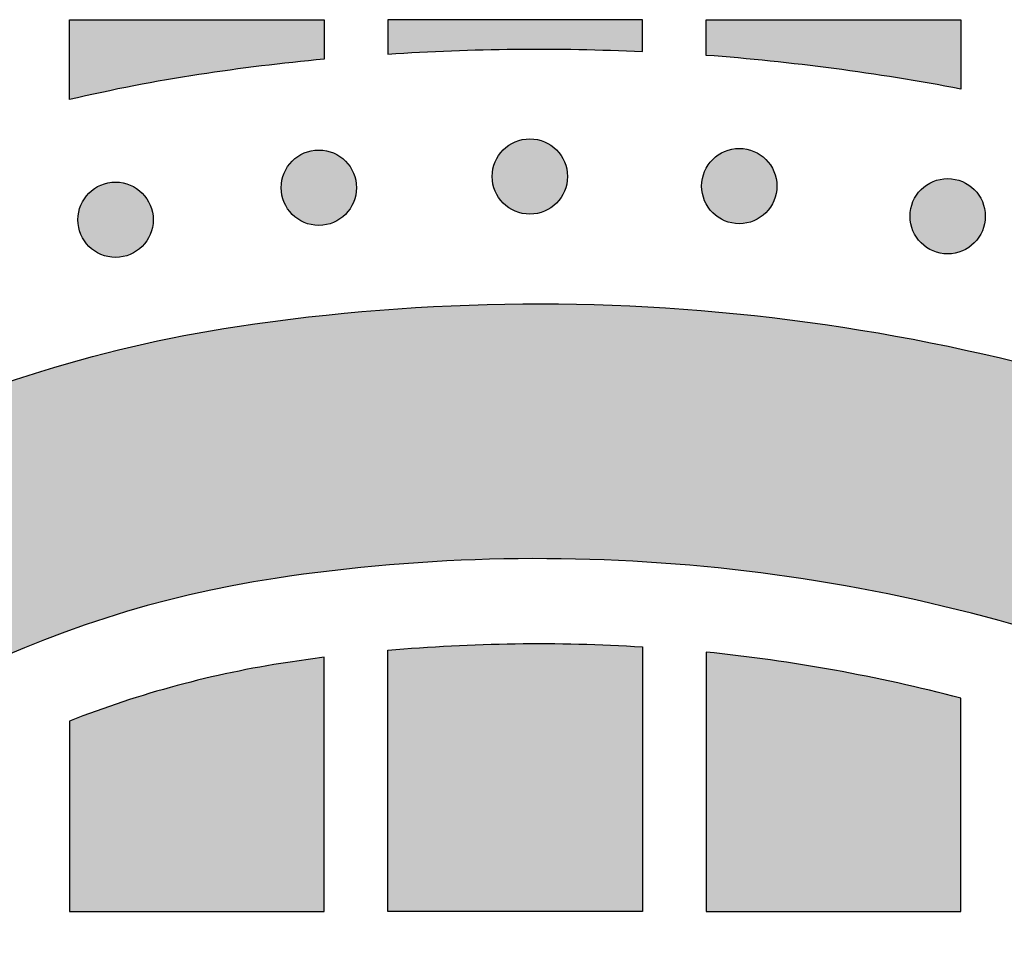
# Model space of a CAD drawing. Header units: millimetres. Extents: x -3873 to -97, y 912 to 4165.
# Tile 637 of 656: x -479 to -432, y 4069 to 4112. Entities that reach past the tile are written whole.
import ezdxf

# ---------------------------------------------------------------- set-up
doc = ezdxf.new("R2010")
doc.units = ezdxf.units.MM
doc.layers.add('pattern', color=7, linetype='Continuous', true_color=0x000000)

msp = doc.modelspace()

# ---------------------------------------------------------------- hatches: boundary and pattern name
at = {"layer": 'pattern'}
for points in [[(-476.238, 4108.411), (-476.238, 4112.176), (-464.239, 4112.176), (-464.239, 4110.318), (-467.195, 4109.996), (-470.141, 4109.592), (-471.674, 4109.344), (-473.201, 4109.065), (-474.723, 4108.754)], [(-461.238, 4110.559), (-458.241, 4110.715), (-455.24, 4110.787), (-452.238, 4110.775), (-449.238, 4110.678), (-449.238, 4112.176), (-461.238, 4112.176)], [(-434.238, 4108.911), (-437.22, 4109.435), (-440.216, 4109.874), (-443.223, 4110.228), (-446.238, 4110.496), (-446.238, 4112.176), (-434.238, 4112.176)], [(-453.29, 4106.047), (-453.318, 4106.074), (-453.347, 4106.101), (-453.377, 4106.128), (-453.408, 4106.154), (-453.44, 4106.18), (-453.472, 4106.205), (-453.505, 4106.23), (-453.54, 4106.254), (-453.574, 4106.277), (-453.61, 4106.3), (-453.647, 4106.322), (-453.684, 4106.343), (-453.722, 4106.364), (-453.761, 4106.384), (-453.8, 4106.402), (-453.84, 4106.42), (-453.881, 4106.437), (-453.922, 4106.453), (-453.964, 4106.469), (-454.007, 4106.483), (-454.05, 4106.496), (-454.093, 4106.508), (-454.137, 4106.519), (-454.181, 4106.529), (-454.226, 4106.537), (-454.271, 4106.545), (-454.316, 4106.551), (-454.362, 4106.557), (-454.407, 4106.561), (-454.453, 4106.564), (-454.499, 4106.566), (-454.545, 4106.566), (-454.591, 4106.566), (-454.637, 4106.564), (-454.682, 4106.561), (-454.728, 4106.557), (-454.774, 4106.551), (-454.819, 4106.545), (-454.864, 4106.537), (-454.908, 4106.529), (-454.953, 4106.519), (-454.997, 4106.508), (-455.04, 4106.496), (-455.083, 4106.483), (-455.126, 4106.469), (-455.168, 4106.453), (-455.209, 4106.437), (-455.25, 4106.42), (-455.29, 4106.402), (-455.329, 4106.384), (-455.368, 4106.364), (-455.406, 4106.343), (-455.443, 4106.322), (-455.48, 4106.3), (-455.515, 4106.277), (-455.55, 4106.254), (-455.584, 4106.23), (-455.618, 4106.205), (-455.65, 4106.18), (-455.682, 4106.154), (-455.712, 4106.128), (-455.742, 4106.101), (-455.771, 4106.074), (-455.8, 4106.047), (-455.827, 4106.018), (-455.854, 4105.989), (-455.881, 4105.96), (-455.907, 4105.929), (-455.933, 4105.897), (-455.958, 4105.865), (-455.983, 4105.831), (-456.007, 4105.797), (-456.03, 4105.762), (-456.053, 4105.727), (-456.075, 4105.69), (-456.096, 4105.653), (-456.117, 4105.615), (-456.136, 4105.576), (-456.155, 4105.537), (-456.173, 4105.497), (-456.19, 4105.456), (-456.206, 4105.415), (-456.221, 4105.373), (-456.236, 4105.33), (-456.249, 4105.287), (-456.261, 4105.244), (-456.272, 4105.2), (-456.282, 4105.156), (-456.29, 4105.111), (-456.298, 4105.066), (-456.304, 4105.021), (-456.31, 4104.975), (-456.314, 4104.93), (-456.317, 4104.884), (-456.319, 4104.838), (-456.319, 4104.792), (-456.319, 4104.746), (-456.317, 4104.7), (-456.314, 4104.654), (-456.31, 4104.609), (-456.304, 4104.563), (-456.298, 4104.518), (-456.29, 4104.473), (-456.282, 4104.428), (-456.272, 4104.384), (-456.261, 4104.34), (-456.249, 4104.297), (-456.236, 4104.254), (-456.221, 4104.211), (-456.206, 4104.169), (-456.19, 4104.128), (-456.173, 4104.087), (-456.155, 4104.047), (-456.136, 4104.008), (-456.117, 4103.969), (-456.096, 4103.931), (-456.075, 4103.894), (-456.053, 4103.857), (-456.03, 4103.821), (-456.007, 4103.787), (-455.983, 4103.752), (-455.958, 4103.719), (-455.933, 4103.687), (-455.907, 4103.655), (-455.881, 4103.624), (-455.854, 4103.595), (-455.827, 4103.565), (-455.8, 4103.537), (-455.771, 4103.51), (-455.742, 4103.483), (-455.712, 4103.456), (-455.682, 4103.43), (-455.65, 4103.404), (-455.618, 4103.379), (-455.584, 4103.354), (-455.55, 4103.33), (-455.515, 4103.307), (-455.48, 4103.284), (-455.443, 4103.262), (-455.406, 4103.241), (-455.368, 4103.22), (-455.329, 4103.2), (-455.29, 4103.182), (-455.25, 4103.164), (-455.209, 4103.147), (-455.168, 4103.13), (-455.126, 4103.115), (-455.083, 4103.101), (-455.04, 4103.088), (-454.997, 4103.076), (-454.953, 4103.065), (-454.908, 4103.055), (-454.864, 4103.047), (-454.819, 4103.039), (-454.774, 4103.032), (-454.728, 4103.027), (-454.682, 4103.023), (-454.637, 4103.02), (-454.591, 4103.018), (-454.545, 4103.018), (-454.499, 4103.018), (-454.453, 4103.02), (-454.407, 4103.023), (-454.362, 4103.027), (-454.316, 4103.032), (-454.271, 4103.039), (-454.226, 4103.047), (-454.181, 4103.055), (-454.137, 4103.065), (-454.093, 4103.076), (-454.05, 4103.088), (-454.007, 4103.101), (-453.964, 4103.115), (-453.922, 4103.13), (-453.881, 4103.147), (-453.84, 4103.164), (-453.8, 4103.182), (-453.761, 4103.2), (-453.722, 4103.22), (-453.684, 4103.241), (-453.647, 4103.262), (-453.61, 4103.284), (-453.574, 4103.307), (-453.54, 4103.33), (-453.505, 4103.354), (-453.472, 4103.379), (-453.44, 4103.404), (-453.408, 4103.43), (-453.377, 4103.456), (-453.347, 4103.483), (-453.318, 4103.51), (-453.29, 4103.537), (-453.263, 4103.565), (-453.236, 4103.595), (-453.209, 4103.624), (-453.183, 4103.655), (-453.157, 4103.687), (-453.132, 4103.719), (-453.107, 4103.752), (-453.083, 4103.787), (-453.06, 4103.821), (-453.037, 4103.857), (-453.015, 4103.894), (-452.993, 4103.931), (-452.973, 4103.969), (-452.953, 4104.008), (-452.935, 4104.047), (-452.917, 4104.087), (-452.9, 4104.128), (-452.883, 4104.169), (-452.868, 4104.211), (-452.854, 4104.254), (-452.841, 4104.297), (-452.829, 4104.34), (-452.818, 4104.384), (-452.808, 4104.428), (-452.8, 4104.473), (-452.792, 4104.518), (-452.785, 4104.563), (-452.78, 4104.609), (-452.776, 4104.654), (-452.773, 4104.7), (-452.771, 4104.746), (-452.771, 4104.792), (-452.771, 4104.838), (-452.773, 4104.884), (-452.776, 4104.93), (-452.78, 4104.975), (-452.785, 4105.021), (-452.792, 4105.066), (-452.8, 4105.111), (-452.808, 4105.156), (-452.818, 4105.2), (-452.829, 4105.244), (-452.841, 4105.287), (-452.854, 4105.33), (-452.868, 4105.373), (-452.883, 4105.415), (-452.9, 4105.456), (-452.917, 4105.497), (-452.935, 4105.537), (-452.953, 4105.576), (-452.973, 4105.615), (-452.993, 4105.653), (-453.015, 4105.69), (-453.037, 4105.727), (-453.06, 4105.762), (-453.083, 4105.797), (-453.107, 4105.831), (-453.132, 4105.865), (-453.157, 4105.897), (-453.183, 4105.929), (-453.209, 4105.96), (-453.236, 4105.989), (-453.263, 4106.018)], [(-443.421, 4105.597), (-443.45, 4105.625), (-443.479, 4105.652), (-443.508, 4105.678), (-443.539, 4105.705), (-443.571, 4105.73), (-443.603, 4105.756), (-443.637, 4105.78), (-443.671, 4105.804), (-443.706, 4105.828), (-443.741, 4105.851), (-443.778, 4105.873), (-443.815, 4105.894), (-443.853, 4105.914), (-443.892, 4105.934), (-443.931, 4105.953), (-443.971, 4105.971), (-444.012, 4105.988), (-444.053, 4106.004), (-444.095, 4106.019), (-444.138, 4106.033), (-444.181, 4106.046), (-444.224, 4106.058), (-444.268, 4106.069), (-444.312, 4106.079), (-444.357, 4106.088), (-444.402, 4106.095), (-444.447, 4106.102), (-444.493, 4106.107), (-444.538, 4106.111), (-444.584, 4106.114), (-444.63, 4106.116), (-444.676, 4106.117), (-444.722, 4106.116), (-444.768, 4106.114), (-444.814, 4106.111), (-444.859, 4106.107), (-444.905, 4106.102), (-444.95, 4106.095), (-444.995, 4106.088), (-445.04, 4106.079), (-445.084, 4106.069), (-445.128, 4106.058), (-445.171, 4106.046), (-445.214, 4106.033), (-445.257, 4106.019), (-445.299, 4106.004), (-445.34, 4105.988), (-445.381, 4105.971), (-445.421, 4105.953), (-445.46, 4105.934), (-445.499, 4105.914), (-445.537, 4105.894), (-445.574, 4105.873), (-445.611, 4105.851), (-445.646, 4105.828), (-445.681, 4105.804), (-445.716, 4105.78), (-445.749, 4105.756), (-445.781, 4105.73), (-445.813, 4105.705), (-445.844, 4105.678), (-445.873, 4105.652), (-445.902, 4105.625), (-445.931, 4105.597), (-445.958, 4105.569), (-445.985, 4105.54), (-446.012, 4105.51), (-446.038, 4105.479), (-446.064, 4105.448), (-446.089, 4105.415), (-446.114, 4105.382), (-446.138, 4105.348), (-446.161, 4105.313), (-446.184, 4105.277), (-446.206, 4105.241), (-446.227, 4105.203), (-446.248, 4105.165), (-446.268, 4105.127), (-446.286, 4105.087), (-446.304, 4105.047), (-446.321, 4105.006), (-446.337, 4104.965), (-446.353, 4104.923), (-446.367, 4104.881), (-446.38, 4104.838), (-446.392, 4104.794), (-446.403, 4104.75), (-446.413, 4104.706), (-446.421, 4104.661), (-446.429, 4104.616), (-446.436, 4104.571), (-446.441, 4104.526), (-446.445, 4104.48), (-446.448, 4104.434), (-446.45, 4104.388), (-446.45, 4104.342), (-446.45, 4104.296), (-446.448, 4104.251), (-446.445, 4104.205), (-446.441, 4104.159), (-446.436, 4104.114), (-446.429, 4104.068), (-446.421, 4104.024), (-446.413, 4103.979), (-446.403, 4103.935), (-446.392, 4103.891), (-446.38, 4103.847), (-446.367, 4103.804), (-446.353, 4103.762), (-446.337, 4103.72), (-446.321, 4103.678), (-446.304, 4103.638), (-446.286, 4103.598), (-446.268, 4103.558), (-446.248, 4103.519), (-446.227, 4103.481), (-446.206, 4103.444), (-446.184, 4103.408), (-446.161, 4103.372), (-446.138, 4103.337), (-446.114, 4103.303), (-446.089, 4103.27), (-446.064, 4103.237), (-446.038, 4103.206), (-446.012, 4103.175), (-445.985, 4103.145), (-445.958, 4103.116), (-445.931, 4103.088), (-445.902, 4103.06), (-445.873, 4103.033), (-445.844, 4103.006), (-445.813, 4102.98), (-445.781, 4102.954), (-445.749, 4102.929), (-445.716, 4102.905), (-445.681, 4102.88), (-445.646, 4102.857), (-445.611, 4102.834), (-445.574, 4102.812), (-445.537, 4102.791), (-445.499, 4102.771), (-445.46, 4102.751), (-445.421, 4102.732), (-445.381, 4102.714), (-445.34, 4102.697), (-445.299, 4102.681), (-445.257, 4102.666), (-445.214, 4102.652), (-445.171, 4102.639), (-445.128, 4102.627), (-445.084, 4102.616), (-445.04, 4102.606), (-444.995, 4102.597), (-444.95, 4102.589), (-444.905, 4102.583), (-444.859, 4102.578), (-444.814, 4102.573), (-444.768, 4102.57), (-444.722, 4102.569), (-444.676, 4102.568), (-444.63, 4102.569), (-444.584, 4102.57), (-444.538, 4102.573), (-444.493, 4102.578), (-444.447, 4102.583), (-444.402, 4102.589), (-444.357, 4102.597), (-444.312, 4102.606), (-444.268, 4102.616), (-444.224, 4102.627), (-444.181, 4102.639), (-444.138, 4102.652), (-444.095, 4102.666), (-444.053, 4102.681), (-444.012, 4102.697), (-443.971, 4102.714), (-443.931, 4102.732), (-443.892, 4102.751), (-443.853, 4102.771), (-443.815, 4102.791), (-443.778, 4102.812), (-443.741, 4102.834), (-443.706, 4102.857), (-443.671, 4102.88), (-443.637, 4102.905), (-443.603, 4102.929), (-443.571, 4102.954), (-443.539, 4102.98), (-443.508, 4103.006), (-443.479, 4103.033), (-443.45, 4103.06), (-443.421, 4103.088), (-443.394, 4103.116), (-443.367, 4103.145), (-443.34, 4103.175), (-443.314, 4103.206), (-443.288, 4103.237), (-443.263, 4103.27), (-443.238, 4103.303), (-443.214, 4103.337), (-443.191, 4103.372), (-443.168, 4103.408), (-443.146, 4103.444), (-443.125, 4103.481), (-443.104, 4103.519), (-443.084, 4103.558), (-443.066, 4103.598), (-443.048, 4103.638), (-443.031, 4103.678), (-443.015, 4103.72), (-442.999, 4103.762), (-442.985, 4103.804), (-442.972, 4103.847), (-442.96, 4103.891), (-442.949, 4103.935), (-442.939, 4103.979), (-442.931, 4104.024), (-442.923, 4104.068), (-442.917, 4104.114), (-442.911, 4104.159), (-442.907, 4104.205), (-442.904, 4104.251), (-442.902, 4104.296), (-442.902, 4104.342), (-442.902, 4104.388), (-442.904, 4104.434), (-442.907, 4104.48), (-442.911, 4104.526), (-442.917, 4104.571), (-442.923, 4104.616), (-442.931, 4104.661), (-442.939, 4104.706), (-442.949, 4104.75), (-442.96, 4104.794), (-442.972, 4104.838), (-442.985, 4104.881), (-442.999, 4104.923), (-443.015, 4104.965), (-443.031, 4105.006), (-443.048, 4105.047), (-443.066, 4105.087), (-443.084, 4105.127), (-443.104, 4105.165), (-443.125, 4105.203), (-443.146, 4105.241), (-443.168, 4105.277), (-443.191, 4105.313), (-443.214, 4105.348), (-443.238, 4105.382), (-443.263, 4105.415), (-443.288, 4105.448), (-443.314, 4105.479), (-443.34, 4105.51), (-443.367, 4105.54), (-443.394, 4105.569)], [(-463.235, 4105.518), (-463.263, 4105.546), (-463.292, 4105.573), (-463.322, 4105.6), (-463.353, 4105.626), (-463.385, 4105.652), (-463.417, 4105.677), (-463.45, 4105.702), (-463.484, 4105.726), (-463.519, 4105.749), (-463.555, 4105.772), (-463.591, 4105.794), (-463.629, 4105.815), (-463.667, 4105.836), (-463.705, 4105.855), (-463.745, 4105.874), (-463.785, 4105.892), (-463.826, 4105.909), (-463.867, 4105.925), (-463.909, 4105.94), (-463.952, 4105.954), (-463.994, 4105.967), (-464.038, 4105.98), (-464.082, 4105.99), (-464.126, 4106), (-464.171, 4106.009), (-464.216, 4106.017), (-464.261, 4106.023), (-464.306, 4106.029), (-464.352, 4106.033), (-464.398, 4106.036), (-464.444, 4106.037), (-464.49, 4106.038), (-464.536, 4106.037), (-464.582, 4106.036), (-464.627, 4106.033), (-464.673, 4106.029), (-464.718, 4106.023), (-464.764, 4106.017), (-464.809, 4106.009), (-464.853, 4106), (-464.898, 4105.99), (-464.941, 4105.98), (-464.985, 4105.967), (-465.028, 4105.954), (-465.07, 4105.94), (-465.112, 4105.925), (-465.154, 4105.909), (-465.194, 4105.892), (-465.235, 4105.874), (-465.274, 4105.855), (-465.313, 4105.836), (-465.351, 4105.815), (-465.388, 4105.794), (-465.424, 4105.772), (-465.46, 4105.749), (-465.495, 4105.726), (-465.529, 4105.702), (-465.562, 4105.677), (-465.595, 4105.652), (-465.627, 4105.626), (-465.657, 4105.6), (-465.687, 4105.573), (-465.716, 4105.546), (-465.744, 4105.518), (-465.772, 4105.49), (-465.799, 4105.461), (-465.826, 4105.431), (-465.852, 4105.401), (-465.878, 4105.369), (-465.903, 4105.336), (-465.928, 4105.303), (-465.952, 4105.269), (-465.975, 4105.234), (-465.998, 4105.198), (-466.02, 4105.162), (-466.041, 4105.125), (-466.062, 4105.087), (-466.081, 4105.048), (-466.1, 4105.009), (-466.118, 4104.968), (-466.135, 4104.928), (-466.151, 4104.886), (-466.166, 4104.844), (-466.18, 4104.802), (-466.194, 4104.759), (-466.206, 4104.715), (-466.217, 4104.672), (-466.226, 4104.627), (-466.235, 4104.583), (-466.243, 4104.538), (-466.249, 4104.492), (-466.255, 4104.447), (-466.259, 4104.401), (-466.262, 4104.356), (-466.263, 4104.31), (-466.264, 4104.264), (-466.263, 4104.218), (-466.262, 4104.172), (-466.259, 4104.126), (-466.255, 4104.08), (-466.249, 4104.035), (-466.243, 4103.99), (-466.235, 4103.945), (-466.226, 4103.9), (-466.217, 4103.856), (-466.206, 4103.812), (-466.194, 4103.768), (-466.18, 4103.725), (-466.166, 4103.683), (-466.151, 4103.641), (-466.135, 4103.6), (-466.118, 4103.559), (-466.1, 4103.519), (-466.081, 4103.479), (-466.062, 4103.441), (-466.041, 4103.403), (-466.02, 4103.365), (-465.998, 4103.329), (-465.975, 4103.293), (-465.952, 4103.258), (-465.928, 4103.224), (-465.903, 4103.191), (-465.878, 4103.158), (-465.852, 4103.127), (-465.826, 4103.096), (-465.799, 4103.066), (-465.772, 4103.037), (-465.744, 4103.009), (-465.716, 4102.982), (-465.687, 4102.954), (-465.657, 4102.928), (-465.627, 4102.901), (-465.595, 4102.876), (-465.562, 4102.85), (-465.529, 4102.826), (-465.495, 4102.802), (-465.46, 4102.778), (-465.424, 4102.756), (-465.388, 4102.734), (-465.351, 4102.712), (-465.313, 4102.692), (-465.274, 4102.672), (-465.235, 4102.653), (-465.194, 4102.635), (-465.154, 4102.618), (-465.112, 4102.602), (-465.07, 4102.587), (-465.028, 4102.573), (-464.985, 4102.56), (-464.941, 4102.548), (-464.898, 4102.537), (-464.853, 4102.527), (-464.809, 4102.518), (-464.764, 4102.511), (-464.718, 4102.504), (-464.673, 4102.499), (-464.627, 4102.495), (-464.582, 4102.492), (-464.536, 4102.49), (-464.49, 4102.489), (-464.444, 4102.49), (-464.398, 4102.492), (-464.352, 4102.495), (-464.306, 4102.499), (-464.261, 4102.504), (-464.216, 4102.511), (-464.171, 4102.518), (-464.126, 4102.527), (-464.082, 4102.537), (-464.038, 4102.548), (-463.994, 4102.56), (-463.952, 4102.573), (-463.909, 4102.587), (-463.867, 4102.602), (-463.826, 4102.618), (-463.785, 4102.635), (-463.745, 4102.653), (-463.705, 4102.672), (-463.667, 4102.692), (-463.629, 4102.712), (-463.591, 4102.734), (-463.555, 4102.756), (-463.519, 4102.778), (-463.484, 4102.802), (-463.45, 4102.826), (-463.417, 4102.85), (-463.385, 4102.876), (-463.353, 4102.901), (-463.322, 4102.928), (-463.292, 4102.954), (-463.263, 4102.982), (-463.235, 4103.009), (-463.208, 4103.037), (-463.18, 4103.066), (-463.154, 4103.096), (-463.127, 4103.127), (-463.102, 4103.158), (-463.076, 4103.191), (-463.052, 4103.224), (-463.028, 4103.258), (-463.004, 4103.293), (-462.982, 4103.329), (-462.96, 4103.365), (-462.938, 4103.403), (-462.918, 4103.441), (-462.898, 4103.479), (-462.879, 4103.519), (-462.861, 4103.559), (-462.844, 4103.6), (-462.828, 4103.641), (-462.813, 4103.683), (-462.799, 4103.725), (-462.786, 4103.768), (-462.774, 4103.812), (-462.763, 4103.856), (-462.753, 4103.9), (-462.744, 4103.945), (-462.737, 4103.99), (-462.73, 4104.035), (-462.725, 4104.08), (-462.721, 4104.126), (-462.718, 4104.172), (-462.716, 4104.218), (-462.715, 4104.264), (-462.716, 4104.31), (-462.718, 4104.356), (-462.721, 4104.401), (-462.725, 4104.447), (-462.73, 4104.492), (-462.737, 4104.538), (-462.744, 4104.583), (-462.753, 4104.627), (-462.763, 4104.672), (-462.774, 4104.715), (-462.786, 4104.759), (-462.799, 4104.802), (-462.813, 4104.844), (-462.828, 4104.886), (-462.844, 4104.928), (-462.861, 4104.968), (-462.879, 4105.009), (-462.898, 4105.048), (-462.918, 4105.087), (-462.938, 4105.125), (-462.96, 4105.162), (-462.982, 4105.198), (-463.004, 4105.234), (-463.028, 4105.269), (-463.052, 4105.303), (-463.076, 4105.336), (-463.102, 4105.369), (-463.127, 4105.401), (-463.154, 4105.431), (-463.18, 4105.461), (-463.208, 4105.49)], [(-433.6, 4104.174), (-433.628, 4104.201), (-433.657, 4104.228), (-433.687, 4104.255), (-433.718, 4104.281), (-433.75, 4104.307), (-433.782, 4104.332), (-433.815, 4104.357), (-433.849, 4104.381), (-433.884, 4104.404), (-433.92, 4104.427), (-433.956, 4104.449), (-433.994, 4104.47), (-434.032, 4104.491), (-434.07, 4104.511), (-434.11, 4104.529), (-434.15, 4104.547), (-434.191, 4104.564), (-434.232, 4104.58), (-434.274, 4104.596), (-434.317, 4104.61), (-434.359, 4104.623), (-434.403, 4104.635), (-434.447, 4104.646), (-434.491, 4104.656), (-434.536, 4104.664), (-434.581, 4104.672), (-434.626, 4104.678), (-434.671, 4104.684), (-434.717, 4104.688), (-434.763, 4104.691), (-434.809, 4104.693), (-434.855, 4104.693), (-434.901, 4104.693), (-434.947, 4104.691), (-434.992, 4104.688), (-435.038, 4104.684), (-435.083, 4104.678), (-435.129, 4104.672), (-435.174, 4104.664), (-435.218, 4104.656), (-435.263, 4104.646), (-435.306, 4104.635), (-435.35, 4104.623), (-435.393, 4104.61), (-435.435, 4104.596), (-435.477, 4104.58), (-435.519, 4104.564), (-435.559, 4104.547), (-435.6, 4104.529), (-435.639, 4104.511), (-435.678, 4104.491), (-435.716, 4104.47), (-435.753, 4104.449), (-435.789, 4104.427), (-435.825, 4104.404), (-435.86, 4104.381), (-435.894, 4104.357), (-435.927, 4104.332), (-435.96, 4104.307), (-435.992, 4104.281), (-436.022, 4104.255), (-436.052, 4104.228), (-436.081, 4104.201), (-436.109, 4104.174), (-436.137, 4104.145), (-436.164, 4104.116), (-436.191, 4104.087), (-436.217, 4104.056), (-436.243, 4104.024), (-436.268, 4103.992), (-436.293, 4103.958), (-436.317, 4103.924), (-436.34, 4103.889), (-436.363, 4103.854), (-436.385, 4103.817), (-436.406, 4103.78), (-436.427, 4103.742), (-436.446, 4103.703), (-436.465, 4103.664), (-436.483, 4103.624), (-436.5, 4103.583), (-436.516, 4103.542), (-436.531, 4103.5), (-436.545, 4103.457), (-436.559, 4103.414), (-436.571, 4103.371), (-436.582, 4103.327), (-436.591, 4103.283), (-436.6, 4103.238), (-436.608, 4103.193), (-436.614, 4103.148), (-436.62, 4103.102), (-436.624, 4103.057), (-436.627, 4103.011), (-436.628, 4102.965), (-436.629, 4102.919), (-436.628, 4102.873), (-436.627, 4102.827), (-436.624, 4102.781), (-436.62, 4102.736), (-436.614, 4102.69), (-436.608, 4102.645), (-436.6, 4102.6), (-436.591, 4102.555), (-436.582, 4102.511), (-436.571, 4102.467), (-436.559, 4102.424), (-436.545, 4102.381), (-436.531, 4102.338), (-436.516, 4102.296), (-436.5, 4102.255), (-436.483, 4102.214), (-436.465, 4102.174), (-436.446, 4102.135), (-436.427, 4102.096), (-436.406, 4102.058), (-436.385, 4102.021), (-436.363, 4101.984), (-436.34, 4101.949), (-436.317, 4101.914), (-436.293, 4101.879), (-436.268, 4101.846), (-436.243, 4101.814), (-436.217, 4101.782), (-436.191, 4101.751), (-436.164, 4101.722), (-436.137, 4101.692), (-436.109, 4101.664), (-436.081, 4101.637), (-436.052, 4101.61), (-436.022, 4101.583), (-435.992, 4101.557), (-435.96, 4101.531), (-435.927, 4101.506), (-435.894, 4101.481), (-435.86, 4101.457), (-435.825, 4101.434), (-435.789, 4101.411), (-435.753, 4101.389), (-435.716, 4101.368), (-435.678, 4101.347), (-435.639, 4101.327), (-435.6, 4101.309), (-435.559, 4101.291), (-435.519, 4101.274), (-435.477, 4101.257), (-435.435, 4101.242), (-435.393, 4101.228), (-435.35, 4101.215), (-435.306, 4101.203), (-435.263, 4101.192), (-435.218, 4101.182), (-435.174, 4101.174), (-435.129, 4101.166), (-435.083, 4101.159), (-435.038, 4101.154), (-434.992, 4101.15), (-434.947, 4101.147), (-434.901, 4101.145), (-434.855, 4101.145), (-434.809, 4101.145), (-434.763, 4101.147), (-434.717, 4101.15), (-434.671, 4101.154), (-434.626, 4101.159), (-434.581, 4101.166), (-434.536, 4101.174), (-434.491, 4101.182), (-434.447, 4101.192), (-434.403, 4101.203), (-434.359, 4101.215), (-434.317, 4101.228), (-434.274, 4101.242), (-434.232, 4101.257), (-434.191, 4101.274), (-434.15, 4101.291), (-434.11, 4101.309), (-434.07, 4101.327), (-434.032, 4101.347), (-433.994, 4101.368), (-433.956, 4101.389), (-433.92, 4101.411), (-433.884, 4101.434), (-433.849, 4101.457), (-433.815, 4101.481), (-433.782, 4101.506), (-433.75, 4101.531), (-433.718, 4101.557), (-433.687, 4101.583), (-433.657, 4101.61), (-433.628, 4101.637), (-433.6, 4101.664), (-433.573, 4101.692), (-433.545, 4101.722), (-433.519, 4101.751), (-433.492, 4101.782), (-433.467, 4101.814), (-433.441, 4101.846), (-433.417, 4101.879), (-433.393, 4101.914), (-433.369, 4101.949), (-433.347, 4101.984), (-433.325, 4102.021), (-433.303, 4102.058), (-433.283, 4102.096), (-433.263, 4102.135), (-433.244, 4102.174), (-433.226, 4102.214), (-433.209, 4102.255), (-433.193, 4102.296), (-433.178, 4102.338), (-433.164, 4102.381), (-433.151, 4102.424), (-433.139, 4102.467), (-433.128, 4102.511), (-433.118, 4102.555), (-433.109, 4102.6), (-433.102, 4102.645), (-433.095, 4102.69), (-433.09, 4102.736), (-433.086, 4102.781), (-433.083, 4102.827), (-433.081, 4102.873), (-433.08, 4102.919), (-433.081, 4102.965), (-433.083, 4103.011), (-433.086, 4103.057), (-433.09, 4103.102), (-433.095, 4103.148), (-433.102, 4103.193), (-433.109, 4103.238), (-433.118, 4103.283), (-433.128, 4103.327), (-433.139, 4103.371), (-433.151, 4103.414), (-433.164, 4103.457), (-433.178, 4103.5), (-433.193, 4103.542), (-433.209, 4103.583), (-433.226, 4103.624), (-433.244, 4103.664), (-433.263, 4103.703), (-433.283, 4103.742), (-433.303, 4103.78), (-433.325, 4103.817), (-433.347, 4103.854), (-433.369, 4103.889), (-433.393, 4103.924), (-433.417, 4103.958), (-433.441, 4103.992), (-433.467, 4104.024), (-433.492, 4104.056), (-433.519, 4104.087), (-433.545, 4104.116), (-433.573, 4104.145)], [(-472.815, 4104.009), (-472.843, 4104.036), (-472.872, 4104.063), (-472.902, 4104.09), (-472.933, 4104.116), (-472.965, 4104.142), (-472.997, 4104.167), (-473.03, 4104.192), (-473.064, 4104.216), (-473.099, 4104.239), (-473.135, 4104.262), (-473.172, 4104.284), (-473.209, 4104.305), (-473.247, 4104.326), (-473.286, 4104.346), (-473.325, 4104.364), (-473.365, 4104.382), (-473.406, 4104.399), (-473.447, 4104.415), (-473.489, 4104.431), (-473.532, 4104.445), (-473.575, 4104.458), (-473.618, 4104.47), (-473.662, 4104.481), (-473.706, 4104.491), (-473.751, 4104.499), (-473.796, 4104.507), (-473.841, 4104.514), (-473.887, 4104.519), (-473.932, 4104.523), (-473.978, 4104.526), (-474.024, 4104.528), (-474.07, 4104.528), (-474.116, 4104.528), (-474.162, 4104.526), (-474.207, 4104.523), (-474.253, 4104.519), (-474.299, 4104.514), (-474.344, 4104.507), (-474.389, 4104.499), (-474.433, 4104.491), (-474.478, 4104.481), (-474.522, 4104.47), (-474.565, 4104.458), (-474.608, 4104.445), (-474.651, 4104.431), (-474.692, 4104.415), (-474.734, 4104.399), (-474.775, 4104.382), (-474.815, 4104.364), (-474.854, 4104.346), (-474.893, 4104.326), (-474.931, 4104.305), (-474.968, 4104.284), (-475.005, 4104.262), (-475.04, 4104.239), (-475.075, 4104.216), (-475.109, 4104.192), (-475.143, 4104.167), (-475.175, 4104.142), (-475.207, 4104.116), (-475.237, 4104.09), (-475.267, 4104.063), (-475.296, 4104.036), (-475.324, 4104.009), (-475.352, 4103.98), (-475.379, 4103.951), (-475.406, 4103.922), (-475.432, 4103.891), (-475.458, 4103.859), (-475.483, 4103.827), (-475.508, 4103.794), (-475.532, 4103.759), (-475.555, 4103.724), (-475.578, 4103.689), (-475.6, 4103.652), (-475.621, 4103.615), (-475.642, 4103.577), (-475.661, 4103.538), (-475.68, 4103.499), (-475.698, 4103.459), (-475.715, 4103.418), (-475.731, 4103.377), (-475.746, 4103.335), (-475.761, 4103.292), (-475.774, 4103.249), (-475.786, 4103.206), (-475.797, 4103.162), (-475.806, 4103.118), (-475.815, 4103.073), (-475.823, 4103.028), (-475.829, 4102.983), (-475.835, 4102.937), (-475.839, 4102.892), (-475.842, 4102.846), (-475.844, 4102.8), (-475.844, 4102.754), (-475.844, 4102.708), (-475.842, 4102.662), (-475.839, 4102.616), (-475.835, 4102.571), (-475.829, 4102.525), (-475.823, 4102.48), (-475.815, 4102.435), (-475.806, 4102.39), (-475.797, 4102.346), (-475.786, 4102.302), (-475.774, 4102.259), (-475.761, 4102.216), (-475.746, 4102.173), (-475.731, 4102.131), (-475.715, 4102.09), (-475.698, 4102.049), (-475.68, 4102.009), (-475.661, 4101.97), (-475.642, 4101.931), (-475.621, 4101.893), (-475.6, 4101.856), (-475.578, 4101.819), (-475.555, 4101.784), (-475.532, 4101.749), (-475.508, 4101.715), (-475.483, 4101.681), (-475.458, 4101.649), (-475.432, 4101.617), (-475.406, 4101.586), (-475.379, 4101.557), (-475.352, 4101.528), (-475.324, 4101.499), (-475.296, 4101.472), (-475.267, 4101.445), (-475.237, 4101.418), (-475.207, 4101.392), (-475.175, 4101.366), (-475.143, 4101.341), (-475.109, 4101.316), (-475.075, 4101.292), (-475.04, 4101.269), (-475.005, 4101.246), (-474.968, 4101.224), (-474.931, 4101.203), (-474.893, 4101.182), (-474.854, 4101.162), (-474.815, 4101.144), (-474.775, 4101.126), (-474.734, 4101.109), (-474.692, 4101.093), (-474.651, 4101.077), (-474.608, 4101.063), (-474.565, 4101.05), (-474.522, 4101.038), (-474.478, 4101.027), (-474.433, 4101.017), (-474.389, 4101.009), (-474.344, 4101.001), (-474.299, 4100.995), (-474.253, 4100.989), (-474.207, 4100.985), (-474.162, 4100.982), (-474.116, 4100.98), (-474.07, 4100.98), (-474.024, 4100.98), (-473.978, 4100.982), (-473.932, 4100.985), (-473.887, 4100.989), (-473.841, 4100.995), (-473.796, 4101.001), (-473.751, 4101.009), (-473.706, 4101.017), (-473.662, 4101.027), (-473.618, 4101.038), (-473.575, 4101.05), (-473.532, 4101.063), (-473.489, 4101.077), (-473.447, 4101.093), (-473.406, 4101.109), (-473.365, 4101.126), (-473.325, 4101.144), (-473.286, 4101.162), (-473.247, 4101.182), (-473.209, 4101.203), (-473.172, 4101.224), (-473.135, 4101.246), (-473.099, 4101.269), (-473.064, 4101.292), (-473.03, 4101.316), (-472.997, 4101.341), (-472.965, 4101.366), (-472.933, 4101.392), (-472.902, 4101.418), (-472.872, 4101.445), (-472.843, 4101.472), (-472.815, 4101.499), (-472.788, 4101.528), (-472.761, 4101.557), (-472.734, 4101.586), (-472.708, 4101.617), (-472.682, 4101.649), (-472.657, 4101.681), (-472.632, 4101.715), (-472.608, 4101.749), (-472.584, 4101.784), (-472.562, 4101.819), (-472.54, 4101.856), (-472.518, 4101.893), (-472.498, 4101.931), (-472.478, 4101.97), (-472.459, 4102.009), (-472.441, 4102.049), (-472.424, 4102.09), (-472.408, 4102.131), (-472.393, 4102.173), (-472.379, 4102.216), (-472.366, 4102.259), (-472.354, 4102.302), (-472.343, 4102.346), (-472.333, 4102.39), (-472.324, 4102.435), (-472.317, 4102.48), (-472.31, 4102.525), (-472.305, 4102.571), (-472.301, 4102.616), (-472.298, 4102.662), (-472.296, 4102.708), (-472.296, 4102.754), (-472.296, 4102.8), (-472.298, 4102.846), (-472.301, 4102.892), (-472.305, 4102.937), (-472.31, 4102.983), (-472.317, 4103.028), (-472.324, 4103.073), (-472.333, 4103.118), (-472.343, 4103.162), (-472.354, 4103.206), (-472.366, 4103.249), (-472.379, 4103.292), (-472.393, 4103.335), (-472.408, 4103.377), (-472.424, 4103.418), (-472.441, 4103.459), (-472.459, 4103.499), (-472.478, 4103.538), (-472.498, 4103.577), (-472.518, 4103.615), (-472.54, 4103.652), (-472.562, 4103.689), (-472.584, 4103.724), (-472.608, 4103.759), (-472.632, 4103.794), (-472.657, 4103.827), (-472.682, 4103.859), (-472.708, 4103.891), (-472.734, 4103.922), (-472.761, 4103.951), (-472.788, 4103.98)], [(-415.6, 4090.571), (-409.846, 4075.546), (-424.072, 4081.112), (-426.581, 4082.047), (-429.127, 4082.903), (-431.709, 4083.678), (-434.321, 4084.37), (-436.961, 4084.978), (-439.623, 4085.5), (-442.304, 4085.934), (-444.999, 4086.281), (-447.704, 4086.538), (-450.414, 4086.707), (-453.126, 4086.786), (-455.834, 4086.776), (-458.535, 4086.678), (-461.224, 4086.492), (-463.897, 4086.22), (-466.55, 4085.862), (-467.544, 4085.702), (-468.538, 4085.522), (-469.531, 4085.321), (-470.522, 4085.101), (-471.511, 4084.86), (-472.497, 4084.6), (-473.48, 4084.319), (-474.458, 4084.018), (-475.432, 4083.698), (-476.401, 4083.358), (-477.364, 4082.997), (-478.321, 4082.618), (-479.271, 4082.219), (-480.213, 4081.801), (-481.146, 4081.364), (-482.071, 4080.908), (-482.987, 4080.434), (-483.893, 4079.941), (-484.789, 4079.431), (-485.673, 4078.904), (-486.546, 4078.359), (-487.408, 4077.797), (-488.256, 4077.219), (-489.092, 4076.626), (-489.915, 4076.016), (-490.724, 4075.392), (-491.519, 4074.753), (-492.3, 4074.099), (-493.065, 4073.432), (-493.815, 4072.752), (-494.55, 4072.059), (-495.269, 4071.354), (-495.974, 4070.635), (-496.667, 4069.9), (-497.347, 4069.15), (-498.014, 4068.384), (-498.668, 4067.604), (-499.307, 4066.809), (-499.931, 4066), (-500.541, 4065.177), (-501.135, 4064.341), (-501.713, 4063.492), (-502.274, 4062.631), (-502.819, 4061.758), (-503.347, 4060.873), (-503.857, 4059.978), (-504.349, 4059.072), (-504.823, 4058.156), (-505.279, 4057.231), (-505.716, 4056.297), (-506.134, 4055.355), (-506.533, 4054.406), (-506.913, 4053.449), (-507.273, 4052.486), (-507.613, 4051.517), (-507.934, 4050.543), (-508.234, 4049.564), (-508.515, 4048.582), (-508.776, 4047.596), (-509.016, 4046.607), (-509.237, 4045.615), (-509.437, 4044.623), (-509.617, 4043.629), (-509.778, 4042.635), (-510.135, 4039.982), (-510.408, 4037.309), (-510.593, 4034.62), (-510.691, 4031.919), (-510.701, 4029.211), (-510.622, 4026.499), (-510.453, 4023.789), (-510.196, 4021.084), (-509.849, 4018.388), (-509.415, 4015.708), (-508.893, 4013.045), (-508.285, 4010.406), (-507.593, 4007.794), (-506.818, 4005.212), (-505.962, 4002.665), (-505.027, 4000.157), (-499.461, 3985.93), (-514.486, 3991.685), (-515.152, 3993.211), (-515.792, 3994.753), (-516.406, 3996.309), (-516.993, 3997.88), (-517.554, 3999.463), (-518.088, 4001.059), (-518.593, 4002.666), (-519.071, 4004.285), (-519.521, 4005.914), (-519.941, 4007.553), (-520.333, 4009.201), (-520.696, 4010.856), (-521.029, 4012.519), (-521.332, 4014.189), (-521.605, 4015.864), (-521.848, 4017.544), (-522.062, 4019.228), (-522.244, 4020.915), (-522.397, 4022.605), (-522.519, 4024.297), (-522.611, 4025.989), (-522.672, 4027.682), (-522.704, 4029.373), (-522.705, 4031.063), (-522.675, 4032.751), (-522.616, 4034.435), (-522.527, 4036.115), (-522.409, 4037.791), (-522.261, 4039.461), (-522.083, 4041.125), (-521.877, 4042.781), (-521.643, 4044.43), (-521.445, 4045.656), (-521.223, 4046.881), (-520.975, 4048.105), (-520.704, 4049.327), (-520.407, 4050.546), (-520.086, 4051.762), (-519.74, 4052.974), (-519.369, 4054.181), (-518.974, 4055.382), (-518.554, 4056.576), (-518.11, 4057.764), (-517.642, 4058.943), (-517.15, 4060.114), (-516.635, 4061.275), (-516.096, 4062.427), (-515.534, 4063.567), (-514.949, 4064.696), (-514.342, 4065.813), (-513.713, 4066.917), (-513.063, 4068.008), (-512.391, 4069.084), (-511.699, 4070.146), (-510.986, 4071.193), (-510.254, 4072.224), (-509.503, 4073.238), (-508.733, 4074.236), (-507.945, 4075.216), (-507.139, 4076.178), (-506.317, 4077.122), (-505.478, 4078.047), (-504.624, 4078.953), (-503.755, 4079.839), (-502.868, 4080.709), (-501.962, 4081.563), (-501.037, 4082.402), (-500.093, 4083.224), (-499.131, 4084.029), (-498.151, 4084.818), (-497.153, 4085.588), (-496.139, 4086.339), (-495.108, 4087.071), (-494.062, 4087.784), (-493, 4088.476), (-491.923, 4089.148), (-490.832, 4089.798), (-489.728, 4090.427), (-488.611, 4091.034), (-487.482, 4091.619), (-486.342, 4092.181), (-485.19, 4092.72), (-484.029, 4093.235), (-482.858, 4093.727), (-481.679, 4094.195), (-480.491, 4094.639), (-479.297, 4095.059), (-478.096, 4095.454), (-476.889, 4095.825), (-475.677, 4096.171), (-474.462, 4096.492), (-473.242, 4096.788), (-472.02, 4097.06), (-470.796, 4097.307), (-469.571, 4097.53), (-468.345, 4097.727), (-466.696, 4097.962), (-465.04, 4098.168), (-463.376, 4098.345), (-461.706, 4098.493), (-460.031, 4098.612), (-458.35, 4098.701), (-456.666, 4098.76), (-454.978, 4098.789), (-453.288, 4098.788), (-451.597, 4098.757), (-449.904, 4098.696), (-448.212, 4098.604), (-446.521, 4098.482), (-444.831, 4098.329), (-443.143, 4098.146), (-441.459, 4097.933), (-439.779, 4097.69), (-438.104, 4097.417), (-436.434, 4097.113), (-434.771, 4096.78), (-433.116, 4096.418), (-431.468, 4096.026), (-429.83, 4095.605), (-428.2, 4095.156), (-426.582, 4094.678), (-424.974, 4094.172), (-423.378, 4093.639), (-421.795, 4093.078), (-420.225, 4092.49), (-418.668, 4091.876), (-417.126, 4091.236)], [(-449.238, 4082.637), (-449.238, 4070.177), (-461.238, 4070.177), (-461.238, 4082.476), (-459.742, 4082.596), (-458.244, 4082.688), (-456.743, 4082.751), (-455.241, 4082.786), (-453.739, 4082.791), (-452.237, 4082.768), (-450.737, 4082.717)], [(-446.238, 4082.39), (-446.238, 4070.177), (-434.238, 4070.177), (-434.238, 4080.221), (-435.717, 4080.594), (-437.203, 4080.937), (-438.697, 4081.253), (-440.196, 4081.539), (-441.701, 4081.795), (-443.21, 4082.023), (-444.723, 4082.221)], [(-464.238, 4082.147), (-465.952, 4081.907), (-467.266, 4081.69), (-468.575, 4081.435), (-469.878, 4081.143), (-471.172, 4080.815), (-472.457, 4080.45), (-473.731, 4080.05), (-474.991, 4079.614), (-476.238, 4079.144), (-476.238, 4070.177), (-464.239, 4070.177)]]:
    msp.add_hatch(color=256, dxfattribs=at).paths.add_polyline_path(points, flags=0)

# ---------------------------------------------------------------- linework, layer by layer
for points in [[(-476.238, 4108.411), (-476.238, 4112.176), (-464.239, 4112.176), (-464.239, 4110.318)], [(-449.238, 4110.678), (-449.238, 4112.176), (-461.238, 4112.176), (-461.238, 4110.559)], [(-446.238, 4110.496), (-446.238, 4112.176), (-434.238, 4112.176), (-434.238, 4108.911)], [(-449.238, 4082.637), (-449.238, 4070.177), (-461.238, 4070.177), (-461.238, 4082.476)], [(-446.238, 4082.39), (-446.238, 4070.177), (-434.238, 4070.177), (-434.238, 4080.221)], [(-476.238, 4079.144), (-476.238, 4070.177), (-464.239, 4070.177), (-464.238, 4082.147)]]:
    msp.add_lwpolyline(points, dxfattribs=at)
for centre in [(-454.545, 4104.792), (-444.676, 4104.342), (-464.49, 4104.264), (-434.855, 4102.919), (-474.07, 4102.754)]:
    msp.add_circle(centre, 1.774, dxfattribs=at)
at = {"layer": 'pattern', "extrusion": (0, 0, -1)}
for centre, radius, start, end in [((454.185, 4004.142), 106.651, 86.20795, 92.65838), ((454.185, 4004.142), 94.651, 81.39591, 114.05773), ((458.843, 4034.928), 63.514, 45, 81.39591), ((454.185, 4004.142), 78.651, 84.85488, 93.60586)]:
    msp.add_arc(centre, radius, start, end, dxfattribs=at)
at = {"layer": 'pattern'}
for centre, radius, start, end in [((-454.185, 4004.142), 106.651, 95.40915, 98.60409), ((-454.185, 4004.142), 106.651, 79.22077, 85.7268), ((-458.843, 4034.928), 75.514, 98.60409, 103.31783), ((-454.185, 4004.142), 82.651, 68.63348, 98.60409), ((-458.843, 4034.928), 51.514, 98.6041, 135), ((-454.185, 4004.142), 78.651, 75.30885, 84.201), ((-454.185, 4004.142), 78.651, 97.34393, 98.6041), ((-458.843, 4034.928), 47.514, 98.6041, 111.4751)]:
    msp.add_arc(centre, radius, start, end, dxfattribs=at)

doc.saveas('drawing.dxf')
